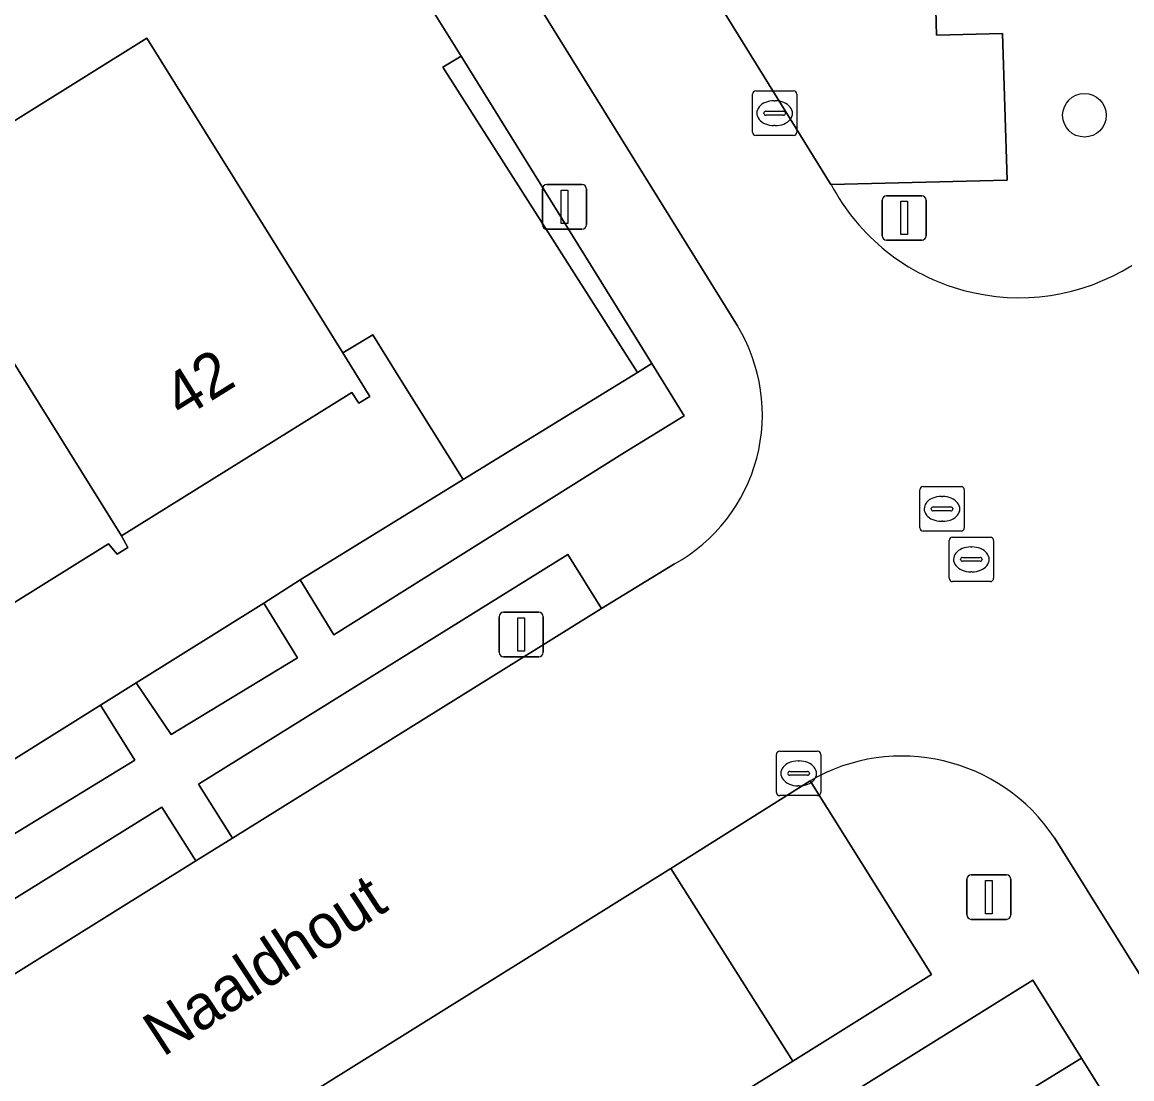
# Model space of a CAD drawing. Extents: x 159279 to 160377, y 384531 to 385888.
# Drawn here: x 159445.47 to 159470.4, y 385462.29 to 385486.04 of the extents above; entities that cross this region are included whole.
import ezdxf

# ---------------------------------------------------------------- set-up
doc = ezdxf.new("R2010")
doc.units = 0
for name, color, linetype in [('IMGEO_Afsluitpaal', 7, 'Continuous'), ('IMGEO_Boom', 7, 'Continuous'), ('IMGEO_Erf', 7, 'Continuous'), ('IMGEO_Groenvoorziening', 7, 'Continuous'), ('IMGEO_Haag', 7, 'Continuous'), ('IMGEO_Kolk', 7, 'Continuous'), ('IMGEO_Lichtmast', 7, 'Continuous'), ('IMGEO_Openbare_ruimte_label', 7, 'Continuous'), ('IMGEO_Pand', 7, 'Continuous'), ('IMGEO_Pand_nummerreeks', 7, 'Continuous'), ('IMGEO_Parkeervlak_open', 7, 'Continuous'), ('IMGEO_Rijbaan_lokaal_open', 7, 'Continuous'), ('IMGEO_Rioolput', 7, 'Continuous'), ('IMGEO_Voetpad_open', 7, 'Continuous')]:
    doc.layers.add(name, color=color, linetype=linetype)

msp = doc.modelspace()

# ---------------------------------------------------------------- linework, layer by layer
at = {"layer": 'IMGEO_Afsluitpaal'}
for p, q in [((159464.889, 385482.136), (159465.679, 385482.136)), ((159465.679, 385482.136), (159464.889, 385482.136)), ((159464.789, 385481.236), (159464.789, 385482.036)), ((159464.789, 385482.036), (159464.789, 385481.236)), ((159465.779, 385482.036), (159465.779, 385481.236)), ((159465.779, 385481.236), (159465.779, 385482.036)), ((159465.679, 385481.136), (159464.889, 385481.136)), ((159464.889, 385481.136), (159465.679, 385481.136))]:
    msp.add_line(p, q, dxfattribs=at)
msp.add_lwpolyline([(159465.209, 385482.011), (159465.359, 385482.011), (159465.359, 385481.261), (159465.209, 385481.261), (159465.209, 385482.011)], dxfattribs=at)
for centre, start, end in [((159464.889, 385482.036), 90, 180), ((159464.889, 385482.036), 90, 180), ((159465.679, 385482.036), 0, 90), ((159465.679, 385482.036), 360, 90), ((159464.889, 385481.236), 180, 270), ((159464.889, 385481.236), 180, 270), ((159465.679, 385481.236), 270, 0), ((159465.679, 385481.236), 270, 0)]:
    msp.add_arc(centre, 0.1, start, end, dxfattribs=at)
at = {"layer": 'IMGEO_Boom'}
msp.add_circle((159469.333, 385483.943), 0.489, dxfattribs=at)
at = {"layer": 'IMGEO_Erf'}
for points in [[(159442.839, 385482.291), (159448.271, 385485.677), (159451.21, 385480.961), (159452.674, 385478.602), (159453.346, 385479.01), (159453.973, 385478.005), (159455.375, 385475.761), (159459.291, 385478.163), (159454.923, 385485.026), (159455.333, 385485.27), (159454.435, 385486.718), (159453.844, 385486.394), (159445.621, 385499.696), (159440.509, 385496.587)], [(159443.176, 385468.157), (159447.232, 385470.685), (159448.031, 385471.188), (159450.896, 385472.977), (159451.715, 385473.505), (159455.375, 385475.761), (159453.973, 385478.005), (159453.346, 385479.01), (159452.674, 385478.602), (159453.281, 385477.626), (159453.032, 385477.471), (159452.878, 385477.715), (159447.7, 385474.493), (159447.847, 385474.232), (159447.601, 385474.078), (159447.409, 385474.314), (159442.35, 385471.16)], [(159495.539, 385419.868), (159483.57, 385439.063), (159483.915, 385439.265), (159482.696, 385441.219), (159482.353, 385441.014), (159472.612, 385456.634), (159472.956, 385456.839), (159469.269, 385462.751), (159467.037, 385461.38), (159467.629, 385460.452), (159467.679, 385460.483), (159469.982, 385456.822), (159473.188, 385451.652), (159468.543, 385448.759), (159463.899, 385445.865), (159459.254, 385442.972), (159454.61, 385440.079), (159449.965, 385437.186), (159445.321, 385434.292)]]:
    msp.add_lwpolyline(points, dxfattribs=at)
at = {"layer": 'IMGEO_Groenvoorziening'}
msp.add_lwpolyline([(159446.865, 385509.458), (159448.029, 385507.593), (159453.827, 385507.884), (159453.899, 385505.529), (159455.268, 385505.579), (159455.332, 385503.025), (159456.832, 385503.036), (159456.871, 385500.501), (159458.349, 385500.542), (159458.467, 385497.242), (159454.548, 385497.092), (159455.568, 385495.44), (159461.428, 385495.637), (159461.488, 385493.287), (159462.869, 385493.324), (159462.938, 385490.779), (159464.42, 385490.806), (159464.475, 385488.267), (159465.943, 385488.277), (159466.014, 385485.742), (159467.492, 385485.779), (159467.6, 385482.488), (159463.64, 385482.391)], dxfattribs=at)
for points in [[(159455.333, 385485.27), (159454.923, 385485.026), (159459.291, 385478.163), (159459.615, 385478.362)], [(159459.002, 385476.363), (159460.342, 385477.189), (159459.615, 385478.362), (159459.291, 385478.163), (159455.375, 385475.761), (159451.715, 385473.505), (159452.469, 385472.265)], [(159458.484, 385472.859), (159457.731, 385474.074), (159449.433, 385468.911), (159450.197, 385467.698)], [(159450.896, 385472.977), (159448.031, 385471.188), (159448.815, 385470.025), (159451.652, 385471.751)], [(159447.232, 385470.685), (159443.176, 385468.157), (159443.925, 385466.961), (159448.002, 385469.449)], [(159463.172, 385468.989), (159460.041, 385467.012), (159462.782, 385462.687), (159465.899, 385464.63)], [(159449.373, 385467.185), (159448.607, 385468.397), (159438.927, 385462.375), (159439.701, 385461.161)], [(159469.269, 385462.751), (159468.174, 385464.508), (159466.687, 385463.579), (159462.959, 385461.252), (159464.016, 385459.516), (159467.037, 385461.38)]]:
    msp.add_lwpolyline(points, close=True, dxfattribs=at)
msp.add_arc((159467.867, 385484.624), 4.78, 207.8469, 301.976, dxfattribs=at)
at = {"layer": 'IMGEO_Haag'}
msp.add_lwpolyline([(159455.333, 385485.27), (159454.923, 385485.026), (159459.291, 385478.163), (159459.615, 385478.362)], close=True, dxfattribs=at)
at = {"layer": 'IMGEO_Kolk'}
for p, q in [((159461.874, 385483.564), (159461.874, 385484.416)), ((159461.949, 385484.49), (159462.801, 385484.49)), ((159462.875, 385484.416), (159462.875, 385483.564)), ((159462.362, 385484.27), (159462.387, 385484.27)), ((159462.133, 385483.984), (159462.133, 385483.996)), ((159462.571, 385483.947), (159462.173, 385483.947)), ((159462.176, 385484.033), (159462.574, 385484.033)), ((159462.617, 385483.996), (159462.617, 385483.984)), ((159462.385, 385483.71), (159462.36, 385483.71)), ((159462.801, 385483.49), (159461.949, 385483.49)), ((159462.488, 385469.653), (159463.34, 385469.653)), ((159462.413, 385468.727), (159462.413, 385469.579)), ((159462.901, 385469.433), (159462.926, 385469.433)), ((159463.414, 385469.579), (159463.414, 385468.727)), ((159462.672, 385469.147), (159462.672, 385469.159)), ((159462.715, 385469.196), (159463.113, 385469.196)), ((159463.156, 385469.159), (159463.156, 385469.147)), ((159463.11, 385469.11), (159462.712, 385469.11)), ((159463.34, 385468.653), (159462.488, 385468.653)), ((159462.924, 385468.873), (159462.899, 385468.873))]:
    msp.add_line(p, q, dxfattribs=at)
for points in [[(159461.874, 385483.564), (159461.874, 385484.416)], [(159461.949, 385484.49), (159462.801, 385484.49)], [(159462.875, 385484.416), (159462.875, 385483.564)], [(159462.801, 385483.49), (159461.949, 385483.49)], [(159462.488, 385469.653), (159463.34, 385469.653)], [(159462.413, 385468.727), (159462.413, 385469.579)], [(159463.414, 385469.579), (159463.414, 385468.727)], [(159463.34, 385468.653), (159462.488, 385468.653)]]:
    msp.add_lwpolyline(points, dxfattribs=at)
for centre, radius, start, end in [((159461.951, 385484.414), 0.0765, 91.552, 178.448), ((159461.951, 385484.414), 0.0765, 91.552, 178.448), ((159462.799, 385484.414), 0.0765, 1.552, 88.448), ((159462.799, 385484.414), 0.0765, 1.552, 88.448), ((159462.173, 385483.993), 0.0403, 85.8775, 175.7526), ((159462.17, 385483.983), 0.0366, 178.938, 274.7102), ((159462.574, 385483.99), 0.043, 264.8664, 352.4533), ((159462.578, 385483.995), 0.0386, 1.7309, 96.639), ((159461.951, 385483.566), 0.0765, 181.552, 268.448), ((159461.951, 385483.566), 0.0765, 181.552, 268.448), ((159462.799, 385483.566), 0.0765, 271.552, 358.448), ((159462.799, 385483.566), 0.0765, 271.552, 358.448), ((159462.49, 385469.577), 0.0765, 91.552, 178.448), ((159462.49, 385469.577), 0.0765, 91.552, 178.448), ((159463.338, 385469.577), 0.0765, 1.552, 88.448), ((159463.338, 385469.577), 0.0765, 1.552, 88.448), ((159462.712, 385469.156), 0.0403, 85.8775, 175.7526), ((159462.709, 385469.146), 0.0366, 178.938, 274.7102), ((159463.113, 385469.153), 0.043, 264.8664, 352.4533), ((159463.117, 385469.158), 0.0386, 1.7309, 96.639), ((159462.49, 385468.729), 0.0765, 181.552, 268.448), ((159462.49, 385468.729), 0.0765, 181.552, 268.448), ((159463.338, 385468.729), 0.0765, 271.552, 358.448), ((159463.338, 385468.729), 0.0765, 271.552, 358.448)]:
    msp.add_arc(centre, radius, start, end, dxfattribs=at)
for centre, major_axis, ratio, start_param, end_param in [((159462.361, 385483.99), (-0.387, 0.002), 0.722429, 4.712389, 7.853982), ((159462.386, 385483.99), (-0.39, 0.002), 0.717154, 1.570796, 4.712389), ((159462.9, 385469.153), (-0.387, 0.002), 0.722429, 4.712389, 7.853982), ((159462.925, 385469.153), (-0.39, 0.002), 0.717154, 1.570796, 4.712389)]:
    msp.add_ellipse(centre, major_axis=major_axis, ratio=ratio, start_param=start_param, end_param=end_param, dxfattribs=at)
at = {"layer": 'IMGEO_Lichtmast'}
for p, q in [((159457.256, 385482.385), (159458.046, 385482.385)), ((159458.046, 385482.385), (159457.256, 385482.385)), ((159457.156, 385481.485), (159457.156, 385482.285)), ((159457.156, 385482.285), (159457.156, 385481.485)), ((159458.146, 385482.285), (159458.146, 385481.485)), ((159458.146, 385481.485), (159458.146, 385482.285)), ((159458.046, 385481.385), (159457.256, 385481.385)), ((159457.256, 385481.385), (159458.046, 385481.385)), ((159456.184, 385471.874), (159456.184, 385472.674)), ((159456.184, 385472.674), (159456.184, 385471.874)), ((159456.284, 385472.774), (159457.074, 385472.774)), ((159457.074, 385472.774), (159456.284, 385472.774)), ((159457.174, 385472.674), (159457.174, 385471.874)), ((159457.174, 385471.874), (159457.174, 385472.674)), ((159457.074, 385471.774), (159456.284, 385471.774)), ((159456.284, 385471.774), (159457.074, 385471.774)), ((159466.69, 385465.973), (159466.69, 385466.773)), ((159466.69, 385466.773), (159466.69, 385465.973)), ((159466.79, 385466.873), (159467.58, 385466.873)), ((159467.58, 385466.873), (159466.79, 385466.873)), ((159467.68, 385466.773), (159467.68, 385465.973)), ((159467.68, 385465.973), (159467.68, 385466.773)), ((159467.58, 385465.873), (159466.79, 385465.873)), ((159466.79, 385465.873), (159467.58, 385465.873))]:
    msp.add_line(p, q, dxfattribs=at)
for points in [[(159457.576, 385482.26), (159457.726, 385482.26), (159457.726, 385481.51), (159457.576, 385481.51), (159457.576, 385482.26)], [(159456.604, 385472.649), (159456.754, 385472.649), (159456.754, 385471.899), (159456.604, 385471.899), (159456.604, 385472.649)], [(159467.11, 385466.748), (159467.26, 385466.748), (159467.26, 385465.998), (159467.11, 385465.998), (159467.11, 385466.748)]]:
    msp.add_lwpolyline(points, dxfattribs=at)
for centre, start, end in [((159457.256, 385482.285), 90, 180), ((159457.256, 385482.285), 90, 180), ((159458.046, 385482.285), 0, 90), ((159458.046, 385482.285), 360, 90), ((159457.256, 385481.485), 180, 270), ((159457.256, 385481.485), 180, 270), ((159458.046, 385481.485), 270, 0), ((159458.046, 385481.485), 270, 0), ((159456.284, 385472.674), 90, 180), ((159456.284, 385472.674), 90, 180), ((159457.074, 385472.674), 0, 90), ((159457.074, 385472.674), 360, 90), ((159456.284, 385471.874), 180, 270), ((159456.284, 385471.874), 180, 270), ((159457.074, 385471.874), 270, 0), ((159457.074, 385471.874), 270, 0), ((159466.79, 385466.773), 90, 180), ((159466.79, 385466.773), 90, 180), ((159467.58, 385466.773), 0, 90), ((159467.58, 385466.773), 360, 90), ((159466.79, 385465.973), 180, 270), ((159466.79, 385465.973), 180, 270), ((159467.58, 385465.973), 270, 0), ((159467.58, 385465.973), 270, 0)]:
    msp.add_arc(centre, 0.1, start, end, dxfattribs=at)
at = {"layer": 'IMGEO_Pand'}
for points in [[(159451.21, 385480.961), (159448.271, 385485.677), (159442.839, 385482.291), (159447.7, 385474.493), (159452.878, 385477.715), (159453.032, 385477.471), (159453.281, 385477.626), (159452.674, 385478.602)], [(159442.839, 385482.291), (159437.49, 385478.957), (159442.35, 385471.16), (159447.409, 385474.314), (159447.601, 385474.078), (159447.847, 385474.232), (159447.7, 385474.493)]]:
    msp.add_lwpolyline(points, close=True, dxfattribs=at)
at = {"layer": 'IMGEO_Parkeervlak_open'}
for points in [[(159455.568, 385495.44), (159463.64, 385482.391), (159467.6, 385482.488), (159467.492, 385485.779), (159466.014, 385485.742), (159465.943, 385488.277), (159464.475, 385488.267), (159464.42, 385490.806), (159462.938, 385490.779), (159462.869, 385493.324), (159461.488, 385493.287), (159461.428, 385495.637)], [(159462.782, 385462.687), (159460.041, 385467.012), (159451.01, 385461.379), (159453.773, 385457.063)]]:
    msp.add_lwpolyline(points, close=True, dxfattribs=at)
at = {"layer": 'IMGEO_Rijbaan_lokaal_open'}
for points in [[(159477.867, 385489.584), (159454.567, 385526.928), (159438.208, 385516.812), (159461.538, 385479.212)], [(159463.64, 385482.391), (159455.568, 385495.44), (159454.548, 385497.092), (159448.029, 385507.593)], [(159468.661, 385467.705), (159498.163, 385420.418), (159514.611, 385430.669), (159485.055, 385477.992)], [(159460.125, 385473.861), (159458.484, 385472.859), (159450.197, 385467.698), (159449.373, 385467.185), (159439.701, 385461.161), (159438.889, 385460.655), (159428.745, 385454.337), (159424.794, 385451.851), (159422.987, 385450.761), (159425.983, 385445.744), (159427.621, 385446.775), (159432.923, 385450.112), (159446.445, 385458.541), (159451.01, 385461.379), (159460.041, 385467.012), (159463.172, 385468.989)]]:
    msp.add_lwpolyline(points, dxfattribs=at)
for centre, radius, start, end in [((159467.867, 385484.624), 4.78, 207.8469, 301.976), ((159458.258, 385477.216), 3.84, 299.096, 31.3199), ((159465.232, 385465.421), 4.12, 33.6664, 120.0016)]:
    msp.add_arc(centre, radius, start, end, dxfattribs=at)
at = {"layer": 'IMGEO_Rioolput'}
for p, q in [((159465.634, 385474.672), (159465.634, 385475.524)), ((159465.709, 385475.598), (159466.561, 385475.598)), ((159466.122, 385475.378), (159466.147, 385475.378)), ((159466.635, 385475.524), (159466.635, 385474.672)), ((159465.936, 385475.141), (159466.334, 385475.141)), ((159465.893, 385475.092), (159465.893, 385475.104)), ((159466.331, 385475.055), (159465.933, 385475.055)), ((159466.377, 385475.104), (159466.377, 385475.092)), ((159466.145, 385474.818), (159466.12, 385474.818)), ((159466.561, 385474.598), (159465.709, 385474.598)), ((159466.293, 385473.537), (159466.293, 385474.389)), ((159466.368, 385474.463), (159467.22, 385474.463)), ((159467.294, 385474.389), (159467.294, 385473.537)), ((159466.781, 385474.243), (159466.806, 385474.243)), ((159466.552, 385473.957), (159466.552, 385473.969)), ((159466.99, 385473.92), (159466.592, 385473.92)), ((159466.595, 385474.006), (159466.993, 385474.006)), ((159467.036, 385473.969), (159467.036, 385473.957)), ((159466.804, 385473.683), (159466.779, 385473.683)), ((159467.22, 385473.463), (159466.368, 385473.463))]:
    msp.add_line(p, q, dxfattribs=at)
for points in [[(159465.634, 385474.672), (159465.634, 385475.524)], [(159465.709, 385475.598), (159466.561, 385475.598)], [(159466.635, 385475.524), (159466.635, 385474.672)], [(159466.561, 385474.598), (159465.709, 385474.598)], [(159466.293, 385473.537), (159466.293, 385474.389)], [(159466.368, 385474.463), (159467.22, 385474.463)], [(159467.294, 385474.389), (159467.294, 385473.537)], [(159467.22, 385473.463), (159466.368, 385473.463)]]:
    msp.add_lwpolyline(points, dxfattribs=at)
for centre, radius, start, end in [((159465.711, 385475.522), 0.0765, 91.552, 178.448), ((159465.711, 385475.522), 0.0765, 91.552, 178.448), ((159466.559, 385475.522), 0.0765, 1.552, 88.448), ((159466.559, 385475.522), 0.0765, 1.552, 88.448), ((159465.933, 385475.101), 0.0403, 85.8775, 175.7526), ((159466.338, 385475.103), 0.0386, 1.7309, 96.639), ((159465.93, 385475.091), 0.0366, 178.938, 274.7102), ((159466.334, 385475.098), 0.043, 264.8664, 352.4533), ((159465.711, 385474.674), 0.0765, 181.552, 268.448), ((159465.711, 385474.674), 0.0765, 181.552, 268.448), ((159466.559, 385474.674), 0.0765, 271.552, 358.448), ((159466.559, 385474.674), 0.0765, 271.552, 358.448), ((159466.37, 385474.387), 0.0765, 91.552, 178.448), ((159466.37, 385474.387), 0.0765, 91.552, 178.448), ((159467.218, 385474.387), 0.0765, 1.552, 88.448), ((159467.218, 385474.387), 0.0765, 1.552, 88.448), ((159466.592, 385473.966), 0.0403, 85.8775, 175.7526), ((159466.589, 385473.956), 0.0366, 178.938, 274.7102), ((159466.993, 385473.963), 0.043, 264.8664, 352.4533), ((159466.997, 385473.968), 0.0386, 1.7309, 96.639), ((159466.37, 385473.539), 0.0765, 181.552, 268.448), ((159466.37, 385473.539), 0.0765, 181.552, 268.448), ((159467.218, 385473.539), 0.0765, 271.552, 358.448), ((159467.218, 385473.539), 0.0765, 271.552, 358.448)]:
    msp.add_arc(centre, radius, start, end, dxfattribs=at)
for centre, major_axis, ratio, start_param, end_param in [((159466.121, 385475.098), (-0.387, 0.002), 0.722429, 4.712389, 7.853982), ((159466.146, 385475.098), (-0.39, 0.002), 0.717154, 1.570796, 4.712389), ((159466.78, 385473.963), (-0.387, 0.002), 0.722429, 4.712389, 7.853982), ((159466.805, 385473.963), (-0.39, 0.002), 0.717154, 1.570796, 4.712389)]:
    msp.add_ellipse(centre, major_axis=major_axis, ratio=ratio, start_param=start_param, end_param=end_param, dxfattribs=at)
at = {"layer": 'IMGEO_Voetpad_open'}
for points in [[(159461.538, 385479.212), (159438.208, 385516.812)], [(159440.509, 385496.587), (159445.621, 385499.696), (159446.18, 385500.036), (159454.435, 385486.718), (159455.333, 385485.27), (159459.615, 385478.362), (159460.342, 385477.189), (159459.002, 385476.363), (159452.469, 385472.265), (159451.715, 385473.505), (159450.896, 385472.977), (159451.652, 385471.751), (159448.815, 385470.025), (159448.031, 385471.188), (159447.232, 385470.685), (159448.002, 385469.449), (159443.925, 385466.961)], [(159438.927, 385462.375), (159448.607, 385468.397), (159449.373, 385467.185), (159450.197, 385467.698), (159449.433, 385468.911), (159457.731, 385474.074), (159458.484, 385472.859), (159460.125, 385473.861)], [(159463.172, 385468.989), (159465.899, 385464.63), (159462.782, 385462.687), (159453.773, 385457.063), (159449.169, 385454.187), (159435.664, 385445.769)], [(159498.163, 385420.418), (159468.661, 385467.705)], [(159462.959, 385461.252), (159466.687, 385463.579), (159468.174, 385464.508), (159469.269, 385462.751), (159472.956, 385456.839)]]:
    msp.add_lwpolyline(points, dxfattribs=at)
for centre, radius, start, end in [((159458.258, 385477.216), 3.84, 299.096, 31.3199), ((159465.232, 385465.421), 4.12, 33.6664, 120.0016)]:
    msp.add_arc(centre, radius, start, end, dxfattribs=at)

# ---------------------------------------------------------------- texts
at = {"layer": 'IMGEO_Openbare_ruimte_label'}
msp.add_text('Naaldhout', height=1, rotation=33.1656, dxfattribs=at).set_placement((159448.631, 385462.767))
at = {"layer": 'IMGEO_Pand_nummerreeks'}
msp.add_text('42', height=1, rotation=31.8908, dxfattribs=at).set_placement((159449.058, 385477.104))

doc.saveas('drawing.dxf')
